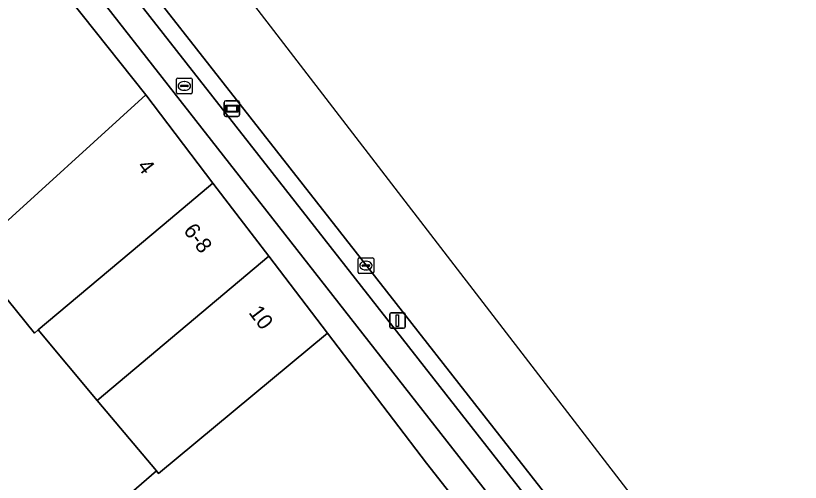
# Model space of a CAD drawing. Extents: x 160663 to 161506, y 382245 to 383291.
# Drawn here: x 161334.1 to 161384.7, y 382983 to 383013.1 of the extents above; entities that cross this region are included whole.
import ezdxf

# ---------------------------------------------------------------- set-up
doc = ezdxf.new("R2010")
doc.units = 0
for name, color, linetype in [('IMGEO_Berm_open', 7, 'Continuous'), ('IMGEO_Brandkraan', 7, 'Continuous'), ('IMGEO_Erf', 7, 'Continuous'), ('IMGEO_Fietspad_gesloten', 7, 'Continuous'), ('IMGEO_Kolk', 7, 'Continuous'), ('IMGEO_Lichtmast', 7, 'Continuous'), ('IMGEO_Pand', 7, 'Continuous'), ('IMGEO_Pand_nummerreeks', 7, 'Continuous'), ('IMGEO_Rijbaan_lokaal_gesloten', 7, 'Continuous'), ('IMGEO_Voetpad_open', 7, 'Continuous'), ('IMGEO_Wegwijzer', 7, 'Continuous')]:
    doc.layers.add(name, color=color, linetype=linetype)

msp = doc.modelspace()

# ---------------------------------------------------------------- linework, layer by layer
at = {"layer": 'IMGEO_Berm_open'}
for points in [[(161319.475, 383043.252), (161320.12, 383042.374), (161334.256, 383023.879), (161352.975, 383000), (161378.36, 382967.618), (161378.721, 382967.139), (161379.077, 382966.588), (161379.838, 382965.316), (161380.356, 382964.446)], [(161381.54, 382965.336), (161354.356, 383000), (161335.224, 383024.396)]]:
    msp.add_lwpolyline(points, dxfattribs=at)
at = {"layer": 'IMGEO_Brandkraan'}
for p, q in [((161344.484, 383008.123), (161344.484, 383008.975)), ((161344.559, 383009.049), (161345.411, 383009.049)), ((161344.972, 383008.829), (161344.997, 383008.829)), ((161345.485, 383008.975), (161345.485, 383008.123)), ((161344.743, 383008.543), (161344.743, 383008.555)), ((161345.181, 383008.506), (161344.783, 383008.506)), ((161344.786, 383008.592), (161345.184, 383008.592)), ((161344.995, 383008.269), (161344.97, 383008.269)), ((161345.227, 383008.555), (161345.227, 383008.543)), ((161345.411, 383008.049), (161344.559, 383008.049))]:
    msp.add_line(p, q, dxfattribs=at)
for points in [[(161344.484, 383008.123), (161344.484, 383008.975)], [(161344.559, 383009.049), (161345.411, 383009.049)], [(161345.485, 383008.975), (161345.485, 383008.123)], [(161345.411, 383008.049), (161344.559, 383008.049)]]:
    msp.add_lwpolyline(points, dxfattribs=at)
for centre, radius, start, end in [((161344.561, 383008.973), 0.0765, 91.552, 178.448), ((161344.561, 383008.973), 0.0765, 91.552, 178.448), ((161345.409, 383008.973), 0.0765, 1.552, 88.448), ((161345.409, 383008.973), 0.0765, 1.552, 88.448), ((161344.783, 383008.552), 0.0403, 85.8775, 175.7526), ((161344.78, 383008.542), 0.0366, 178.938, 274.7102), ((161345.184, 383008.549), 0.043, 264.8664, 352.4533), ((161345.188, 383008.554), 0.0386, 1.7309, 96.639), ((161344.561, 383008.125), 0.0765, 181.552, 268.448), ((161344.561, 383008.125), 0.0765, 181.552, 268.448), ((161345.409, 383008.125), 0.0765, 271.552, 358.448), ((161345.409, 383008.125), 0.0765, 271.552, 358.448)]:
    msp.add_arc(centre, radius, start, end, dxfattribs=at)
for centre, major_axis, ratio, start_param, end_param in [((161344.971, 383008.549), (-0.387, 0.002), 0.722429, 4.712389, 7.853982), ((161344.996, 383008.549), (-0.39, 0.002), 0.717154, 1.570796, 4.712389)]:
    msp.add_ellipse(centre, major_axis=major_axis, ratio=ratio, start_param=start_param, end_param=end_param, dxfattribs=at)
at = {"layer": 'IMGEO_Erf'}
msp.add_lwpolyline([(161343.188, 382983.774), (161339.378, 382988.311), (161335.569, 382992.848), (161335.329, 382992.64), (161331.209, 382997.725), (161319.015, 382986.625), (161320.865, 382984.461), (161321.652, 382983.541), (161323.602, 382981.259), (161325.188, 382979.403), (161325.327, 382979.24), (161329.829, 382973.955), (161330.658, 382972.98), (161338.862, 382980.028)], close=True, dxfattribs=at)
at = {"layer": 'IMGEO_Fietspad_gesloten'}
for points in [[(161316.407, 383044.108), (161318.553, 383041.288), (161321.59, 383037.499), (161332.611, 383023.063), (161350.693, 383000), (161374.638, 382969.413), (161377.873, 382965.293)], [(161380.356, 382964.446), (161379.838, 382965.316), (161379.077, 382966.588), (161378.721, 382967.139), (161378.36, 382967.618), (161352.975, 383000), (161334.256, 383023.879), (161320.12, 383042.374), (161319.475, 383043.252)]]:
    msp.add_lwpolyline(points, dxfattribs=at)
at = {"layer": 'IMGEO_Kolk'}
for p, q in [((161356.18, 382996.562), (161356.18, 382997.414)), ((161356.255, 382997.488), (161357.107, 382997.488)), ((161356.668, 382997.268), (161356.693, 382997.268)), ((161357.181, 382997.414), (161357.181, 382996.562)), ((161356.439, 382996.982), (161356.439, 382996.994)), ((161356.877, 382996.945), (161356.479, 382996.945)), ((161356.482, 382997.031), (161356.88, 382997.031)), ((161356.691, 382996.708), (161356.666, 382996.708)), ((161356.923, 382996.994), (161356.923, 382996.982)), ((161357.107, 382996.488), (161356.255, 382996.488))]:
    msp.add_line(p, q, dxfattribs=at)
for points in [[(161356.18, 382996.562), (161356.18, 382997.414)], [(161356.255, 382997.488), (161357.107, 382997.488)], [(161357.181, 382997.414), (161357.181, 382996.562)], [(161357.107, 382996.488), (161356.255, 382996.488)]]:
    msp.add_lwpolyline(points, dxfattribs=at)
for centre, radius, start, end in [((161356.257, 382997.412), 0.0765, 91.552, 178.448), ((161356.257, 382997.412), 0.0765, 91.552, 178.448), ((161357.105, 382997.412), 0.0765, 1.552, 88.448), ((161357.105, 382997.412), 0.0765, 1.552, 88.448), ((161356.479, 382996.991), 0.0403, 85.8775, 175.7526), ((161356.476, 382996.981), 0.0366, 178.938, 274.7102), ((161356.88, 382996.988), 0.043, 264.8664, 352.4533), ((161356.884, 382996.993), 0.0386, 1.7309, 96.639), ((161356.257, 382996.564), 0.0765, 181.552, 268.448), ((161356.257, 382996.564), 0.0765, 181.552, 268.448), ((161357.105, 382996.564), 0.0765, 271.552, 358.448), ((161357.105, 382996.564), 0.0765, 271.552, 358.448)]:
    msp.add_arc(centre, radius, start, end, dxfattribs=at)
for centre, major_axis, ratio, start_param, end_param in [((161356.667, 382996.988), (-0.387, 0.002), 0.722429, 4.712389, 7.853982), ((161356.692, 382996.988), (-0.39, 0.002), 0.717154, 1.570796, 4.712389)]:
    msp.add_ellipse(centre, major_axis=major_axis, ratio=ratio, start_param=start_param, end_param=end_param, dxfattribs=at)
at = {"layer": 'IMGEO_Lichtmast'}
for p, q in [((161358.218, 382993.053), (161358.218, 382993.853)), ((161358.218, 382993.853), (161358.218, 382993.053)), ((161358.318, 382993.953), (161359.108, 382993.953)), ((161359.108, 382993.953), (161358.318, 382993.953)), ((161359.208, 382993.853), (161359.208, 382993.053)), ((161359.208, 382993.053), (161359.208, 382993.853)), ((161359.108, 382992.953), (161358.318, 382992.953)), ((161358.318, 382992.953), (161359.108, 382992.953))]:
    msp.add_line(p, q, dxfattribs=at)
msp.add_lwpolyline([(161358.638, 382993.828), (161358.788, 382993.828), (161358.788, 382993.078), (161358.638, 382993.078), (161358.638, 382993.828)], dxfattribs=at)
for centre, start, end in [((161358.318, 382993.853), 90, 180), ((161358.318, 382993.853), 90, 180), ((161359.108, 382993.853), 0, 90), ((161359.108, 382993.853), 360, 90), ((161358.318, 382993.053), 180, 270), ((161358.318, 382993.053), 180, 270), ((161359.108, 382993.053), 270, 0), ((161359.108, 382993.053), 270, 0)]:
    msp.add_arc(centre, 0.1, start, end, dxfattribs=at)
at = {"layer": 'IMGEO_Pand'}
for points in [[(161342.497, 383007.969), (161338.4, 383013.116), (161314.847, 383042.706), (161312.592, 383040.865), (161309.473, 383038.318), (161308.323, 383037.379), (161304.378, 383034.158), (161292.963, 383024.838), (161282.641, 383015.991), (161282.856, 383015.732), (161282.654, 383015.564), (161281.709, 383014.778), (161282.953, 383013.38), (161282.996, 383013.332), (161282.742, 383013.11), (161298.304, 382994.942), (161302.262, 382990.321), (161307.89, 382983.751), (161308.641, 382982.874), (161311.38, 382979.675), (161319.015, 382986.625), (161331.209, 382997.725), (161332.203, 382998.63)], [(161346.825, 383002.299), (161342.497, 383007.969), (161332.203, 382998.63), (161331.209, 382997.725), (161335.329, 382992.64), (161335.569, 382992.848), (161344.088, 383000.001)], [(161339.378, 382988.311), (161350.422, 382997.584), (161348.578, 383000), (161346.825, 383002.299), (161344.088, 383000.001), (161335.569, 382992.848)], [(161339.378, 382988.311), (161343.188, 382983.774), (161343.325, 382983.611), (161354.202, 382992.63), (161350.422, 382997.584)], [(161338.314, 382967.869), (161338.856, 382968.326), (161338.736, 382968.501), (161328.329, 382960.267), (161328.132, 382960.112), (161336.171, 382948.502), (161340.699, 382951.691), (161345.087, 382945.066), (161373.688, 382964.407), (161373.75, 382964.449), (161374.153, 382967.032), (161360.58, 382984.272), (161354.202, 382992.63), (161343.325, 382983.611), (161343.188, 382983.774), (161338.862, 382980.028), (161344.627, 382973.425), (161342.169, 382971.498), (161342.537, 382971.066), (161345.525, 382973.141), (161351.762, 382964.966), (161343.601, 382959.728)]]:
    msp.add_lwpolyline(points, close=True, dxfattribs=at)
at = {"layer": 'IMGEO_Rijbaan_lokaal_gesloten'}
for points in [[(161479.667, 382828.263), (161473.698, 382833.776), (161459.121, 382855.398), (161399.802, 382948.43), (161322.958, 383048.175)], [(161335.224, 383024.396), (161354.356, 383000), (161381.54, 382965.336), (161383.31, 382963.026), (161384.211, 382961.908), (161385.835, 382959.828)]]:
    msp.add_lwpolyline(points, dxfattribs=at)
at = {"layer": 'IMGEO_Voetpad_open'}
for points in [[(161350.693, 383000), (161332.611, 383023.063), (161321.59, 383037.499), (161318.553, 383041.288), (161316.407, 383044.108), (161314.847, 383042.706), (161338.4, 383013.116), (161342.497, 383007.969), (161346.825, 383002.299), (161348.578, 383000), (161350.422, 382997.584), (161354.202, 382992.63), (161360.58, 382984.272), (161374.153, 382967.032), (161375.34, 382965.524), (161373.75, 382964.449), (161373.688, 382964.407), (161375.347, 382961.95), (161376.308, 382962.61)], [(161377.873, 382965.293), (161374.638, 382969.413), (161350.693, 383000)]]:
    msp.add_lwpolyline(points, dxfattribs=at)
at = {"layer": 'IMGEO_Wegwijzer'}
for p, q in [((161347.549, 383006.688), (161347.549, 383007.488)), ((161347.549, 383007.488), (161347.549, 383006.688)), ((161347.649, 383007.588), (161348.439, 383007.588)), ((161348.439, 383007.588), (161347.649, 383007.588)), ((161348.539, 383007.488), (161348.539, 383006.688)), ((161348.539, 383006.688), (161348.539, 383007.488)), ((161348.439, 383006.588), (161347.649, 383006.588)), ((161347.649, 383006.588), (161348.439, 383006.588))]:
    msp.add_line(p, q, dxfattribs=at)
for points in [[(161347.65, 383007.32), (161348.438, 383007.32), (161348.438, 383006.856), (161347.65, 383006.856), (161347.65, 383007.32)], [(161347.715, 383007.255), (161347.715, 383006.921), (161348.373, 383006.921), (161348.373, 383007.255), (161347.715, 383007.255)]]:
    msp.add_lwpolyline(points, dxfattribs=at)
for centre, start, end in [((161347.649, 383007.488), 90, 180), ((161347.649, 383007.488), 90, 180), ((161348.439, 383007.488), 0, 90), ((161348.439, 383007.488), 360, 90), ((161347.649, 383006.688), 180, 270), ((161347.649, 383006.688), 180, 270), ((161348.439, 383006.688), 270, 0), ((161348.439, 383006.688), 270, 0)]:
    msp.add_arc(centre, 0.1, start, end, dxfattribs=at)

# ---------------------------------------------------------------- texts
at = {"layer": 'IMGEO_Pand_nummerreeks'}
for s, rotation, p in [('4', 307.6165, (161341.907, 383003.36)), ('6-8', 307.2164, (161344.889, 382999.23)), ('10', 307.0445, (161349.09, 382993.958))]:
    msp.add_text(s, height=1, rotation=rotation, dxfattribs=at).set_placement(p)

doc.saveas('drawing.dxf')
